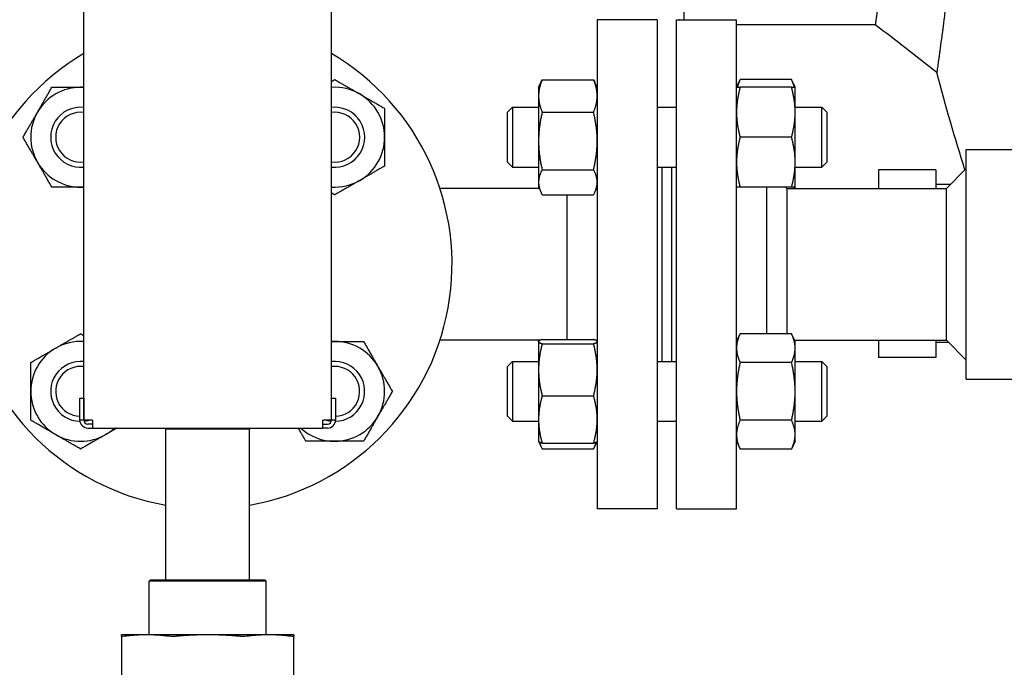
# Model space of a CAD drawing. Header units: inches. Extents: x 18 to 846, y -67 to 561.
# Tile 287 of 656: x 308 to 321, y 217 to 225. Entities that reach past the tile are written whole.
import ezdxf

# ---------------------------------------------------------------- set-up
doc = ezdxf.new("R2010")
doc.units = ezdxf.units.IN
doc.header["$LTSCALE"] = 24
doc.header["$MEASUREMENT"] = 0
doc.layers.add('Visible (ANSI)', color=7, linetype='Continuous', lineweight=30)

msp = doc.modelspace()

# ---------------------------------------------------------------- linework, layer by layer
at = {"layer": 'Visible (ANSI)'}
for p, q in [((309.19013, 219.78036), (309.19013, 245.68036)), ((312.29013, 219.78036), (312.29013, 245.68036)), ((316.70708, 224.79049), (316.70708, 240.67023)), ((315.61763, 224.79036), (315.61763, 218.67036)), ((316.36763, 224.79036), (315.61763, 224.79036)), ((316.36763, 224.79036), (316.36763, 218.67036)), ((316.61263, 218.67036), (316.61263, 224.79036)), ((316.61263, 224.79036), (317.36263, 224.79036)), ((316.64708, 224.79036), (316.64458, 224.79286)), ((317.36263, 218.67036), (317.36263, 224.79036)), ((319.10008, 224.73036), (317.36263, 224.73036)), ((314.92871, 224.04102), (315.57254, 224.04102)), ((317.36263, 223.94635), (317.40771, 224.04304)), ((318.05154, 224.04304), (317.40771, 224.04304)), ((318.09663, 223.94635), (318.05154, 224.04304)), ((314.88363, 223.94635), (314.91566, 224.01505)), ((314.88363, 223.94635), (314.88363, 223.83775)), ((315.61763, 223.94635), (315.58559, 224.01505)), ((318.05154, 223.94635), (317.40771, 223.94635)), ((318.09663, 223.63385), (318.09663, 223.94635)), ((314.88363, 223.83775), (314.88363, 223.27464)), ((314.49263, 223.63385), (314.55513, 223.69635)), ((314.55513, 223.69635), (314.55513, 222.94635)), ((314.55513, 223.69635), (314.88363, 223.69635)), ((316.36763, 223.69635), (316.61263, 223.69635)), ((318.09663, 223.69635), (318.43013, 223.69635)), ((318.43013, 222.94635), (318.43013, 223.69635)), ((318.49263, 223.63385), (318.43013, 223.69635)), ((314.49263, 223.00885), (314.49263, 223.63385)), ((314.92871, 223.63447), (315.57254, 223.63447)), ((318.09663, 223.00885), (318.09663, 223.63385)), ((318.49263, 223.63385), (318.49263, 223.00885)), ((318.05154, 223.32135), (317.40771, 223.32135)), ((314.88363, 223.27464), (314.88363, 222.75825)), ((320.24013, 220.29286), (320.24013, 223.16786)), ((320.24013, 223.16786), (321.39571, 223.16786)), ((314.49263, 223.00885), (314.55513, 222.94635)), ((314.55513, 222.94635), (314.88363, 222.94635)), ((316.36763, 222.94635), (316.61263, 222.94635)), ((316.42763, 222.94635), (316.42763, 220.51437)), ((316.54763, 222.94635), (316.54763, 220.51437)), ((316.55263, 220.51437), (316.55263, 222.94635)), ((318.09663, 222.69635), (318.09663, 223.00885)), ((318.09663, 222.94635), (318.43013, 222.94635)), ((318.49263, 223.00885), (318.43013, 222.94635)), ((319.99013, 222.68036), (320.24013, 222.93036)), ((314.92871, 222.9148), (315.57254, 222.9148)), ((319.13969, 222.9147), (319.13969, 222.68036)), ((319.85769, 222.9147), (319.13969, 222.9147)), ((319.85769, 222.9147), (319.85769, 222.68036)), ((314.89108, 222.68036), (313.64892, 222.68036)), ((314.88363, 222.75825), (314.88363, 222.69635)), ((314.88363, 222.69635), (314.91566, 222.62766)), ((315.61763, 222.69635), (315.58559, 222.62766)), ((318.05154, 222.69635), (317.40771, 222.69635)), ((317.74263, 220.86106), (317.74263, 222.69635)), ((317.99263, 222.68036), (317.97664, 222.69635)), ((317.99263, 222.68036), (319.99013, 222.68036)), ((317.99263, 222.68036), (317.99263, 220.86106)), ((318.09663, 222.69635), (318.08917, 222.68036)), ((320.03896, 222.7292), (319.85769, 222.7292)), ((319.99013, 220.78036), (319.99013, 222.68036)), ((314.92871, 222.60169), (315.57254, 222.60169)), ((315.23763, 222.60169), (315.23763, 220.7896)), ((317.36263, 220.76437), (317.40771, 220.86106)), ((318.05154, 220.86106), (317.40771, 220.86106)), ((318.09663, 220.76437), (318.05154, 220.86106)), ((314.90393, 220.78036), (313.64892, 220.78036)), ((314.88363, 220.76437), (314.88444, 220.76613)), ((314.88363, 220.76437), (314.88363, 220.76263)), ((314.88363, 220.76263), (314.88363, 220.41054)), ((314.88444, 220.76613), (314.89108, 220.78036)), ((314.92871, 220.7896), (315.57254, 220.7896)), ((314.92871, 220.73565), (315.57254, 220.73565)), ((315.61763, 220.76437), (315.61681, 220.76613)), ((318.08917, 220.78036), (319.99013, 220.78036)), ((318.09663, 220.68064), (318.09663, 220.76437)), ((319.13969, 220.78036), (319.13969, 220.5637)), ((319.85769, 220.78036), (319.85769, 220.5637)), ((320.02129, 220.7492), (319.85769, 220.7492)), ((319.99013, 220.78036), (320.24013, 220.53036)), ((318.09663, 220.13937), (318.09663, 220.68064)), ((314.49263, 220.45187), (314.55513, 220.51437)), ((314.55513, 220.51437), (314.55513, 219.76437)), ((314.55513, 220.51437), (314.88363, 220.51437)), ((316.36763, 220.51437), (316.61263, 220.51437)), ((318.05154, 220.50022), (317.40771, 220.50022)), ((318.09663, 220.51437), (318.43013, 220.51437)), ((318.43013, 219.76437), (318.43013, 220.51437)), ((318.49263, 220.45187), (318.43013, 220.51437)), ((319.85769, 220.5637), (319.13969, 220.5637)), ((314.49263, 219.82687), (314.49263, 220.45187)), ((314.88363, 220.41054), (314.88363, 219.78729)), ((318.49263, 220.45187), (318.49263, 219.82687)), ((320.24013, 220.29286), (322.78194, 220.29286)), ((314.92871, 220.08543), (315.57254, 220.08543)), ((318.09663, 219.59811), (318.09663, 220.13937)), ((309.13913, 220.05536), (309.18913, 220.05536)), ((309.13913, 219.78036), (309.13913, 220.05536)), ((309.18913, 220.05536), (309.18913, 219.78036)), ((312.29113, 219.78036), (312.29113, 220.05536)), ((312.29113, 220.05536), (312.34113, 220.05536)), ((312.34113, 220.05536), (312.34113, 219.78036)), ((309.18913, 219.78036), (309.13913, 219.78036)), ((309.29013, 219.78036), (309.19013, 219.78036)), ((309.30263, 219.73036), (309.23913, 219.73036)), ((309.29013, 219.78036), (309.30263, 219.78036)), ((309.30263, 219.68036), (309.30263, 219.78036)), ((312.17763, 219.78036), (312.17763, 219.68036)), ((312.17763, 219.78036), (312.19013, 219.78036)), ((312.17763, 219.73036), (312.24113, 219.73036)), ((312.29013, 219.78036), (312.19013, 219.78036)), ((312.34113, 219.78036), (312.29113, 219.78036)), ((314.49263, 219.82687), (314.55513, 219.76437)), ((314.55513, 219.76437), (314.88363, 219.76437)), ((314.88363, 219.78729), (314.88363, 219.51437)), ((316.36763, 219.76437), (316.61263, 219.76437)), ((318.05154, 219.77853), (317.40771, 219.77853)), ((318.09663, 219.76437), (318.43013, 219.76437)), ((318.49263, 219.82687), (318.43013, 219.76437)), ((309.23913, 219.68036), (309.30263, 219.68036)), ((309.30263, 219.68036), (312.17763, 219.68036)), ((310.21545, 219.68036), (310.21513, 219.66786)), ((311.26513, 219.66786), (310.21513, 219.66786)), ((310.21513, 217.78036), (310.21513, 219.66786)), ((311.2648, 219.68036), (311.26513, 219.66786)), ((311.26513, 217.78036), (311.26513, 219.66786)), ((312.24113, 219.68036), (312.17763, 219.68036)), ((318.09663, 219.51437), (318.09663, 219.59811)), ((314.88363, 219.51437), (314.88444, 219.51262)), ((314.88444, 219.51262), (314.91566, 219.44568)), ((314.92871, 219.48915), (315.57254, 219.48915)), ((315.61681, 219.51262), (315.58559, 219.44568)), ((315.61763, 219.51437), (315.61681, 219.51262)), ((317.36263, 219.51437), (317.40771, 219.41769)), ((318.09663, 219.51437), (318.05154, 219.41769)), ((314.92871, 219.41971), (315.57254, 219.41971)), ((318.05154, 219.41769), (317.40771, 219.41769)), ((316.36763, 218.67036), (315.61763, 218.67036)), ((316.61263, 218.67036), (317.36263, 218.67036)), ((310.0245, 217.78036), (310.00888, 217.76474)), ((311.47138, 217.76474), (310.00888, 217.76474)), ((310.00888, 217.09136), (310.00888, 217.76474)), ((310.0245, 217.78036), (311.45575, 217.78036)), ((311.45575, 217.78036), (311.47138, 217.76474)), ((311.47138, 217.09136), (311.47138, 217.76474)), ((309.97645, 217.09136), (309.66013, 217.09136)), ((309.66013, 217.07256), (309.66013, 216.24417)), ((310.74013, 217.09136), (309.97645, 217.09136)), ((311.5038, 217.09136), (310.74013, 217.09136)), ((311.82013, 217.09136), (311.5038, 217.09136)), ((311.82013, 216.24417), (311.82013, 217.07256))]:
    msp.add_line(p, q, dxfattribs=at)
for centre, radius, start, end in [((310.74013, 221.73036), 3.06, 120.433365, 260.120965), ((310.74013, 221.73036), 3.06, 279.879035, 59.566635), ((309.14914, 223.32135), 0.625, 90, 150), ((309.14914, 223.32135), 0.625, 86.239591, 90), ((312.33112, 223.32135), 0.625, 60, 93.760409), ((312.33112, 223.32135), 0.625, 0, 60), ((309.14914, 223.32135), 0.37513, 83.726737, 276.273263), ((309.14914, 223.32135), 0.375, 83.724611, 276.275389), ((312.33112, 223.32135), 0.37513, 263.726737, 96.273263), ((312.33112, 223.32135), 0.375, 263.724611, 96.275389), ((309.14914, 223.32135), 0.625, 150, 210), ((309.14914, 223.32135), 0.3125, 82.462861, 277.537139), ((312.33112, 223.32135), 0.3125, 262.462861, 97.537139), ((312.33112, 223.32135), 0.625, 300, 0), ((309.14914, 223.32135), 0.625, 210, 270), ((309.14914, 223.32135), 0.625, 270, 273.760409), ((312.33112, 223.32135), 0.625, 266.239591, 300), ((309.14914, 220.13937), 0.625, 86.239591, 120), ((312.33112, 220.13937), 0.625, 90, 93.760409), ((312.33112, 220.13937), 0.625, 30, 90), ((309.14914, 220.13937), 0.625, 120, 180), ((309.14914, 220.13937), 0.37513, 83.726737, 268.668175), ((309.14914, 220.13937), 0.375, 83.724611, 268.664587), ((312.33112, 220.13937), 0.37513, 271.331825, 96.273263), ((312.33112, 220.13937), 0.375, 271.335413, 96.275389), ((309.14914, 220.13937), 0.3125, 82.462861, 268.164435), ((312.33112, 220.13937), 0.3125, 271.835565, 97.537139), ((312.33112, 220.13937), 0.625, 330, 30), ((309.14914, 220.13937), 0.625, 180, 240), ((309.23913, 219.78036), 0.1, 180, 270), ((309.14914, 220.13937), 0.3125, 277.352234, 277.537139), ((309.23913, 219.78036), 0.05, 180, 270), ((309.14914, 220.13937), 0.375, 276.413354, 286.792105), ((309.14914, 220.13937), 0.37513, 276.416588, 286.856059), ((312.33112, 220.13937), 0.37513, 253.143941, 263.583412), ((312.33112, 220.13937), 0.375, 253.207895, 263.586646), ((312.24113, 219.78036), 0.05, 270, 0), ((312.24113, 219.78036), 0.1, 270, 0), ((312.33112, 220.13937), 0.3125, 262.462861, 262.647766), ((312.33112, 220.13937), 0.625, 270, 330), ((309.14914, 220.13937), 0.625, 240, 300), ((309.14914, 220.13937), 0.625, 300, 312.742143), ((312.33112, 220.13937), 0.625, 227.257857, 270)]:
    msp.add_arc(centre, radius, start, end, dxfattribs=at)
for points, knots in [([(319.89462, 241.15659), (319.89601, 241.14649), (319.89746, 241.13596), (319.89897, 241.12497), (319.89912, 241.12385), (319.89928, 241.12272), (319.89943, 241.12159), (319.90207, 241.10233), (319.90489, 241.08172), (319.90789, 241.05976), (319.90809, 241.05829), (319.90829, 241.05683), (319.90849, 241.05535), (319.91484, 241.00874), (319.92195, 240.95614), (319.92979, 240.89753), (319.9301, 240.89524), (319.93041, 240.89294), (319.93071, 240.89063), (319.93458, 240.86173), (319.93862, 240.83139), (319.94282, 240.7996), (319.94319, 240.79681), (319.94356, 240.794), (319.94393, 240.79118), (319.94412, 240.78978), (319.9443, 240.78838), (319.94449, 240.78697), (319.95086, 240.73871), (319.95761, 240.68722), (319.96471, 240.63249), (319.96715, 240.61362), (319.96964, 240.59435), (319.97218, 240.57467), (319.97269, 240.57065), (319.97321, 240.56662), (319.97373, 240.56257), (319.97848, 240.52564), (319.98338, 240.48732), (319.98842, 240.4476), (319.98901, 240.44294), (319.9896, 240.43827), (319.99019, 240.43358), (320.00078, 240.34994), (320.01197, 240.26022), (320.02369, 240.16447), (320.02441, 240.15857), (320.02513, 240.15264), (320.02586, 240.1467), (320.03005, 240.11236), (320.03431, 240.07727), (320.03862, 240.04142), (320.03993, 240.0306), (320.04123, 240.01971), (320.04255, 240.00875), (320.04333, 240.00219), (320.04412, 239.99561), (320.04491, 239.98901), (320.05411, 239.91209), (320.06357, 239.83184), (320.07323, 239.74835), (320.07621, 239.7226), (320.07922, 239.69651), (320.08225, 239.67006), (320.08317, 239.66199), (320.0841, 239.65387), (320.08503, 239.64573), (320.09093, 239.59409), (320.09691, 239.54114), (320.10296, 239.48692), (320.10394, 239.47811), (320.10493, 239.46926), (320.10592, 239.46038), (320.1194, 239.33911), (320.13323, 239.21153), (320.14728, 239.07789), (320.14833, 239.06781), (320.1494, 239.05769), (320.15046, 239.04753), (320.15716, 238.98345), (320.1639, 238.918), (320.17068, 238.85123), (320.17176, 238.84052), (320.17285, 238.82978), (320.17394, 238.819), (320.18075, 238.75148), (320.18758, 238.68263), (320.19443, 238.61249), (320.19829, 238.57291), (320.20215, 238.53291), (320.20601, 238.49252), (320.20989, 238.45196), (320.21378, 238.41089), (320.21767, 238.36932), (320.2188, 238.35723), (320.21994, 238.34509), (320.22107, 238.33291), (320.22773, 238.26131), (320.2344, 238.18825), (320.24106, 238.11377), (320.24219, 238.10115), (320.24332, 238.0885), (320.24444, 238.0758), (320.2514, 237.99749), (320.25834, 237.91772), (320.26523, 237.83657), (320.27253, 237.75059), (320.27978, 237.66305), (320.28696, 237.57404), (320.28801, 237.561), (320.28906, 237.54793), (320.2901, 237.53483), (320.29651, 237.4547), (320.30286, 237.37341), (320.30911, 237.29102), (320.31011, 237.27789), (320.31111, 237.26473), (320.3121, 237.25154), (320.32166, 237.12465), (320.331, 236.99522), (320.34008, 236.86352), (320.34377, 236.80997), (320.34743, 236.75589), (320.35104, 236.70129), (320.35193, 236.68792), (320.35281, 236.67452), (320.35369, 236.66109), (320.35944, 236.57337), (320.36509, 236.48435), (320.37061, 236.39409), (320.37141, 236.38097), (320.37221, 236.36784), (320.373, 236.35468), (320.38487, 236.15845), (320.39615, 235.95615), (320.40657, 235.74949), (320.40716, 235.73782), (320.40774, 235.72614), (320.40833, 235.71445), (320.41329, 235.61491), (320.41805, 235.51453), (320.42258, 235.41345), (320.42306, 235.40276), (320.42353, 235.39206), (320.42401, 235.38135), (320.43099, 235.22387), (320.43742, 235.06471), (320.44324, 234.90437), (320.4433, 234.90285), (320.44335, 234.90133), (320.44341, 234.89982), (320.44375, 234.89038), (320.44409, 234.88092), (320.44443, 234.87146), (320.44575, 234.83454), (320.44705, 234.79749), (320.44831, 234.76032), (320.44869, 234.74897), (320.44908, 234.7376), (320.44946, 234.72623), (320.44976, 234.71719), (320.45006, 234.70814), (320.45036, 234.69909), (320.45389, 234.59185), (320.45716, 234.48366), (320.46016, 234.37466), (320.46037, 234.36685), (320.46059, 234.35904), (320.4608, 234.35123), (320.46219, 234.29999), (320.46352, 234.24857), (320.46478, 234.19699), (320.46495, 234.18997), (320.46512, 234.18294), (320.46529, 234.17591), (320.468, 234.06422), (320.4704, 233.95177), (320.4725, 233.83869), (320.4726, 233.83346), (320.47269, 233.82823), (320.47279, 233.82299), (320.47379, 233.76826), (320.47472, 233.71339), (320.47557, 233.65839), (320.47564, 233.65411), (320.4757, 233.64984), (320.47577, 233.64557), (320.47754, 233.52966), (320.47899, 233.41319), (320.4801, 233.29631), (320.48012, 233.29397), (320.48014, 233.29163), (320.48016, 233.28929), (320.48071, 233.23125), (320.48117, 233.17306), (320.48154, 233.11494), (320.48155, 233.1135), (320.48156, 233.11206), (320.48157, 233.11063), (320.48233, 232.99119), (320.48273, 232.87193), (320.48277, 232.75304), (320.48277, 232.74889), (320.48278, 232.74474), (320.48278, 232.74059), (320.48279, 232.68497), (320.48272, 232.62935), (320.48257, 232.57376), (320.48257, 232.57322), (320.48257, 232.57267), (320.48257, 232.57213), (320.48225, 232.45333), (320.48158, 232.33461), (320.48056, 232.21612), (320.48055, 232.21413), (320.48053, 232.21213), (320.48051, 232.21013), (320.48001, 232.15259), (320.47943, 232.09511), (320.47876, 232.03768), (320.47873, 232.03489), (320.4787, 232.03209), (320.47866, 232.02929), (320.47667, 231.85914), (320.47395, 231.68957), (320.47054, 231.52097), (320.47043, 231.51566), (320.47032, 231.51036), (320.47022, 231.50505), (320.46802, 231.39786), (320.46554, 231.29105), (320.46279, 231.18474), (320.46261, 231.17774), (320.46243, 231.17073), (320.46224, 231.16373), (320.45816, 231.008), (320.45349, 230.85311), (320.44831, 230.70058), (320.44688, 230.65822), (320.4454, 230.61603), (320.44388, 230.57401), (320.44326, 230.55674), (320.44263, 230.53948), (320.442, 230.52224), (320.44164, 230.51269), (320.44129, 230.50315), (320.44093, 230.49361), (320.43721, 230.39411), (320.43327, 230.29525), (320.42911, 230.19716), (320.42869, 230.1871), (320.42826, 230.17705), (320.42783, 230.167), (320.41903, 229.96164), (320.40932, 229.75969), (320.39887, 229.56219), (320.39825, 229.55045), (320.39762, 229.53874), (320.397, 229.52704), (320.39206, 229.43477), (320.38697, 229.34349), (320.38173, 229.25329), (320.381, 229.24072), (320.38027, 229.22817), (320.37953, 229.21564), (320.36826, 229.02347), (320.35636, 228.83632), (320.34404, 228.65501), (320.34313, 228.64163), (320.34221, 228.62827), (320.3413, 228.61495), (320.34118, 228.61326), (320.34107, 228.61157), (320.34095, 228.60987), (320.33532, 228.5279), (320.32958, 228.44672), (320.32374, 228.36642), (320.32276, 228.35298), (320.32178, 228.33956), (320.3208, 228.32616), (320.30831, 228.15608), (320.29544, 227.99036), (320.28236, 227.83002), (320.28126, 227.81653), (320.28016, 227.80308), (320.27906, 227.78966), (320.27444, 227.73355), (320.26981, 227.67808), (320.26515, 227.62328), (320.26397, 227.6094), (320.26279, 227.59557), (320.26161, 227.58177), (320.26049, 227.56862), (320.25936, 227.55551), (320.25823, 227.54244), (320.24527, 227.39215), (320.2322, 227.24706), (320.21917, 227.10748), (320.21804, 227.09533), (320.21691, 227.08323), (320.21577, 227.07116), (320.2128, 227.03957), (320.20984, 227.00827), (320.20688, 226.97725), (320.20382, 226.9452), (320.20076, 226.91339), (320.1977, 226.88184), (320.19661, 226.87061), (320.19552, 226.85941), (320.19443, 226.84824), (320.19441, 226.84805), (320.19439, 226.84787), (320.19437, 226.84768), (320.18111, 226.71173), (320.16786, 226.58055), (320.15476, 226.4545), (320.1537, 226.44426), (320.15264, 226.43406), (320.15157, 226.42389), (320.14552, 226.36585), (320.13949, 226.30892), (320.13351, 226.25312), (320.13247, 226.24344), (320.13144, 226.23379), (320.1304, 226.22418), (320.11731, 226.10247), (320.10444, 225.98625), (320.09194, 225.87575), (320.09099, 225.86734), (320.09004, 225.85897), (320.08909, 225.85063), (320.08396, 225.80544), (320.07889, 225.76123), (320.07389, 225.71801), (320.07319, 225.712), (320.0725, 225.706), (320.0718, 225.70002), (320.07092, 225.69242), (320.07004, 225.68484), (320.06916, 225.67729), (320.0587, 225.58739), (320.0485, 225.50137), (320.03862, 225.41931), (320.0371, 225.40668), (320.03559, 225.39414), (320.03408, 225.38169), (320.03333, 225.37551), (320.03259, 225.36936), (320.03184, 225.36323), (320.02667, 225.32054), (320.02158, 225.27898), (320.0166, 225.23855), (320.01591, 225.23298), (320.01523, 225.22742), (320.01454, 225.22189), (320.00382, 225.1351), (319.99358, 225.05361), (319.98388, 224.97746), (319.98332, 224.97303), (319.98276, 224.96863), (319.9822, 224.96424), (319.9776, 224.92816), (319.97312, 224.8933), (319.96877, 224.85967), (319.96828, 224.85583), (319.96778, 224.852), (319.96729, 224.84819), (319.96657, 224.84261), (319.96585, 224.83706), (319.96513, 224.83155), (319.95788, 224.77556), (319.95098, 224.72292), (319.94448, 224.67367), (319.94342, 224.66568), (319.94238, 224.65778), (319.94134, 224.64997), (319.94098, 224.64722), (319.94061, 224.64447), (319.94025, 224.64174), (319.93639, 224.61264), (319.93268, 224.58479), (319.92912, 224.5582), (319.92882, 224.55591), (319.92851, 224.55363), (319.92821, 224.55136), (319.92075, 224.49568), (319.91397, 224.4456), (319.9079, 224.40109), (319.9077, 224.39962), (319.9075, 224.39816), (319.9073, 224.3967), (319.90436, 224.37509), (319.90158, 224.35481), (319.89898, 224.33586), (319.89883, 224.33474), (319.89867, 224.33362), (319.89852, 224.33251), (319.89724, 224.32322), (319.89601, 224.31424), (319.89482, 224.3056), (319.89099, 224.27782), (319.88761, 224.25335), (319.88467, 224.23221), (319.88459, 224.23164), (319.88451, 224.23107), (319.88443, 224.23051), (319.88254, 224.2169), (319.88084, 224.20469), (319.87933, 224.19387), (319.87928, 224.19351), (319.87923, 224.19315), (319.87918, 224.1928), (319.87611, 224.17078), (319.87385, 224.15464), (319.87241, 224.14436), (319.8724, 224.14428), (319.87239, 224.1442), (319.87238, 224.14412), (319.87166, 224.13902), (319.87115, 224.13538), (319.87085, 224.13322), (319.87085, 224.1332), (319.87084, 224.13319), (319.87084, 224.13318), (319.87063, 224.13166), (319.87052, 224.13087), (319.87051, 224.13083), (319.87051, 224.13083), (319.87051, 224.13083), (319.87051, 224.13083)], [0, 0, 0, 0, 0.00311435, 0.00311435, 0.00311435, 0.00343311, 0.00343311, 0.00343311, 0.008849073, 0.008849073, 0.008849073, 0.009209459, 0.009209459, 0.009209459, 0.020610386, 0.020610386, 0.020610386, 0.021055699, 0.021055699, 0.021055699, 0.026633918, 0.026633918, 0.026633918, 0.027125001, 0.027125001, 0.027125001, 0.027368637, 0.027368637, 0.027368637, 0.035739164, 0.035739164, 0.035739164, 0.038625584, 0.038625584, 0.038625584, 0.039215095, 0.039215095, 0.039215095, 0.044587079, 0.044587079, 0.044587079, 0.045216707, 0.045216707, 0.045216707, 0.056436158, 0.056436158, 0.056436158, 0.057127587, 0.057127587, 0.057127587, 0.061119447, 0.061119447, 0.061119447, 0.062324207, 0.062324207, 0.062324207, 0.063044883, 0.063044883, 0.063044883, 0.071439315, 0.071439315, 0.071439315, 0.074028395, 0.074028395, 0.074028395, 0.074819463, 0.074819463, 0.074819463, 0.079835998, 0.079835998, 0.079835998, 0.080651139, 0.080651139, 0.080651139, 0.091784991, 0.091784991, 0.091784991, 0.092625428, 0.092625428, 0.092625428, 0.097928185, 0.097928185, 0.097928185, 0.098778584, 0.098778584, 0.098778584, 0.104106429, 0.104106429, 0.104106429, 0.107112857, 0.107112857, 0.107112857, 0.110131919, 0.110131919, 0.110131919, 0.111010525, 0.111010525, 0.111010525, 0.116174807, 0.116174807, 0.116174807, 0.117049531, 0.117049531, 0.117049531, 0.122445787, 0.122445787, 0.122445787, 0.128162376, 0.128162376, 0.128162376, 0.128999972, 0.128999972, 0.128999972, 0.134121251, 0.134121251, 0.134121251, 0.134937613, 0.134937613, 0.134937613, 0.142791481, 0.142791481, 0.142791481, 0.145985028, 0.145985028, 0.145985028, 0.146767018, 0.146767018, 0.146767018, 0.151873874, 0.151873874, 0.151873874, 0.152615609, 0.152615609, 0.152615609, 0.163672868, 0.163672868, 0.163672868, 0.164297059, 0.164297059, 0.164297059, 0.16961244, 0.16961244, 0.16961244, 0.170174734, 0.170174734, 0.170174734, 0.17844326, 0.17844326, 0.17844326, 0.178521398, 0.178521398, 0.178521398, 0.179008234, 0.179008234, 0.179008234, 0.180908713, 0.180908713, 0.180908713, 0.181489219, 0.181489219, 0.181489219, 0.181950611, 0.181950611, 0.181950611, 0.187415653, 0.187415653, 0.187415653, 0.187807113, 0.187807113, 0.187807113, 0.190373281, 0.190373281, 0.190373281, 0.190722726, 0.190722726, 0.190722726, 0.196274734, 0.196274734, 0.196274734, 0.19653159, 0.19653159, 0.19653159, 0.199217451, 0.199217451, 0.199217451, 0.199426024, 0.199426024, 0.199426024, 0.205083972, 0.205083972, 0.205083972, 0.205197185, 0.205197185, 0.205197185, 0.208006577, 0.208006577, 0.208006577, 0.208076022, 0.208076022, 0.208076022, 0.213849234, 0.213849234, 0.213849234, 0.214050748, 0.214050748, 0.214050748, 0.216752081, 0.216752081, 0.216752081, 0.216778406, 0.216778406, 0.216778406, 0.222551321, 0.222551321, 0.222551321, 0.222648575, 0.222648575, 0.222648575, 0.225452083, 0.225452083, 0.225452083, 0.225588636, 0.225588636, 0.225588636, 0.233897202, 0.233897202, 0.233897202, 0.234158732, 0.234158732, 0.234158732, 0.239443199, 0.239443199, 0.239443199, 0.239791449, 0.239791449, 0.239791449, 0.247537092, 0.247537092, 0.247537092, 0.24968794, 0.24968794, 0.24968794, 0.250572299, 0.250572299, 0.250572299, 0.251062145, 0.251062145, 0.251062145, 0.256172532, 0.256172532, 0.256172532, 0.256696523, 0.256696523, 0.256696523, 0.267412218, 0.267412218, 0.267412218, 0.268048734, 0.268048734, 0.268048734, 0.273068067, 0.273068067, 0.273068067, 0.273767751, 0.273767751, 0.273767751, 0.284497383, 0.284497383, 0.284497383, 0.28528946, 0.28528946, 0.28528946, 0.285390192, 0.285390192, 0.285390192, 0.290267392, 0.290267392, 0.290267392, 0.291083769, 0.291083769, 0.291083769, 0.301451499, 0.301451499, 0.301451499, 0.302323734, 0.302323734, 0.302323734, 0.30597218, 0.30597218, 0.30597218, 0.306896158, 0.306896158, 0.306896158, 0.307777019, 0.307777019, 0.307777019, 0.317905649, 0.317905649, 0.317905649, 0.318787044, 0.318787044, 0.318787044, 0.321095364, 0.321095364, 0.321095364, 0.323480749, 0.323480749, 0.323480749, 0.324329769, 0.324329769, 0.324329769, 0.324343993, 0.324343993, 0.324343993, 0.334680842, 0.334680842, 0.334680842, 0.335520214, 0.335520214, 0.335520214, 0.340310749, 0.340310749, 0.340310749, 0.341142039, 0.341142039, 0.341142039, 0.351665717, 0.351665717, 0.351665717, 0.352466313, 0.352466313, 0.352466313, 0.356803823, 0.356803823, 0.356803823, 0.357407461, 0.357407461, 0.357407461, 0.358174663, 0.358174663, 0.358174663, 0.367313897, 0.367313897, 0.367313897, 0.368721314, 0.368721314, 0.368721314, 0.369419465, 0.369419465, 0.369419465, 0.374282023, 0.374282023, 0.374282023, 0.374952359, 0.374952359, 0.374952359, 0.385472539, 0.385472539, 0.385472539, 0.386084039, 0.386084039, 0.386084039, 0.391108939, 0.391108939, 0.391108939, 0.391682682, 0.391682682, 0.391682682, 0.392523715, 0.392523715, 0.392523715, 0.40106218, 0.40106218, 0.40106218, 0.402446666, 0.402446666, 0.402446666, 0.402934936, 0.402934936, 0.402934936, 0.408136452, 0.408136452, 0.408136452, 0.408584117, 0.408584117, 0.408584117, 0.419565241, 0.419565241, 0.419565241, 0.419927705, 0.419927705, 0.419927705, 0.425304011, 0.425304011, 0.425304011, 0.425622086, 0.425622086, 0.425622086, 0.428281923, 0.428281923, 0.428281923, 0.436826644, 0.436826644, 0.436826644, 0.437055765, 0.437055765, 0.437055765, 0.442601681, 0.442601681, 0.442601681, 0.442785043, 0.442785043, 0.442785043, 0.45416634, 0.45416634, 0.45416634, 0.454252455, 0.454252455, 0.454252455, 0.459954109, 0.459954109, 0.459954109, 0.459990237, 0.459990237, 0.459990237, 0.464029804, 0.464029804, 0.464029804, 0.464153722, 0.464153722, 0.464153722, 0.464153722]), ([(319.12255, 240.56228), (319.12384, 240.5525), (319.12519, 240.5423), (319.12659, 240.53166), (319.12674, 240.53057), (319.12688, 240.52948), (319.12702, 240.52838), (319.12948, 240.50973), (319.1321, 240.48979), (319.13488, 240.46854), (319.13507, 240.46712), (319.13526, 240.46571), (319.13544, 240.46428), (319.14134, 240.41918), (319.14795, 240.36832), (319.15522, 240.31167), (319.1555, 240.30946), (319.15579, 240.30724), (319.15607, 240.30501), (319.15966, 240.27707), (319.1634, 240.24775), (319.1673, 240.21704), (319.16764, 240.21433), (319.16798, 240.21162), (319.16833, 240.20889), (319.1685, 240.20754), (319.16867, 240.20619), (319.16884, 240.20483), (319.17475, 240.1582), (319.181, 240.10845), (319.18758, 240.05557), (319.18984, 240.03734), (319.19215, 240.01872), (319.19449, 239.99974), (319.19497, 239.99586), (319.19545, 239.99197), (319.19593, 239.98806), (319.20032, 239.95243), (319.20484, 239.91551), (319.20948, 239.87727), (319.21003, 239.87279), (319.21057, 239.86829), (319.21112, 239.86378), (319.22088, 239.78329), (319.23117, 239.69712), (319.24192, 239.60528), (319.24258, 239.59962), (319.24325, 239.59394), (319.24391, 239.58824), (319.24776, 239.55531), (319.25166, 239.52167), (319.25562, 239.48731), (319.25681, 239.47694), (319.25801, 239.4665), (319.25921, 239.456), (319.25993, 239.44972), (319.26065, 239.44341), (319.26138, 239.43708), (319.2698, 239.36337), (319.27846, 239.28649), (319.28731, 239.2065), (319.29003, 239.18183), (319.29278, 239.15685), (319.29555, 239.13156), (319.29639, 239.12383), (319.29724, 239.11607), (319.29809, 239.10829), (319.30347, 239.05892), (319.30891, 239.00838), (319.31441, 238.9567), (319.31531, 238.9483), (319.3162, 238.93987), (319.3171, 238.93141), (319.32935, 238.81587), (319.34188, 238.69467), (319.35455, 238.56798), (319.35551, 238.55842), (319.35647, 238.54882), (319.35743, 238.5392), (319.36348, 238.47846), (319.36956, 238.41648), (319.37565, 238.35328), (319.37663, 238.34315), (319.37761, 238.33298), (319.37859, 238.32278), (319.38472, 238.25889), (319.39087, 238.19377), (319.39702, 238.12744), (319.40049, 238.09001), (319.40396, 238.0522), (319.40743, 238.01401), (319.41091, 237.97566), (319.41439, 237.93689), (319.41788, 237.89769), (319.41889, 237.88629), (319.4199, 237.87485), (319.42092, 237.86337), (319.42687, 237.79591), (319.43282, 237.7272), (319.43875, 237.65733), (319.43976, 237.64549), (319.44076, 237.63362), (319.44176, 237.62172), (319.44794, 237.54831), (319.45409, 237.47366), (319.4602, 237.39782), (319.46666, 237.31748), (319.47306, 237.23581), (319.47939, 237.15286), (319.48032, 237.14071), (319.48125, 237.12852), (319.48217, 237.11632), (319.48782, 237.04167), (319.4934, 236.96601), (319.49891, 236.88938), (319.49978, 236.87717), (319.50066, 236.86493), (319.50153, 236.85266), (319.50993, 236.73468), (319.51814, 236.61442), (319.52609, 236.49208), (319.52933, 236.44233), (319.53253, 236.39219), (319.53568, 236.34166), (319.53646, 236.32928), (319.53723, 236.31688), (319.53799, 236.30446), (319.54301, 236.22335), (319.54792, 236.14123), (319.5527, 236.05815), (319.5534, 236.04608), (319.55409, 236.03399), (319.55478, 236.02189), (319.56507, 235.84139), (319.57479, 235.65601), (319.58374, 235.46722), (319.58425, 235.45657), (319.58475, 235.4459), (319.58525, 235.43522), (319.58951, 235.34431), (319.5936, 235.25271), (319.59748, 235.16049), (319.59789, 235.15073), (319.5983, 235.14097), (319.59871, 235.1312), (319.60469, 234.98753), (319.6102, 234.84236), (319.6152, 234.69591), (319.61524, 234.69453), (319.61529, 234.69314), (319.61534, 234.69176), (319.61563, 234.68314), (319.61592, 234.67451), (319.61621, 234.66587), (319.61735, 234.63217), (319.61845, 234.59839), (319.61953, 234.56454), (319.61986, 234.5542), (319.62018, 234.54385), (319.62051, 234.5335), (319.62077, 234.52527), (319.62102, 234.51703), (319.62128, 234.5088), (319.62429, 234.41123), (319.62707, 234.31307), (319.62961, 234.21437), (319.6298, 234.2073), (319.62998, 234.20023), (319.63016, 234.19316), (319.63134, 234.14678), (319.63246, 234.10028), (319.63353, 234.05366), (319.63368, 234.04732), (319.63382, 234.04097), (319.63397, 234.03462), (319.63625, 233.9337), (319.63829, 233.83226), (319.64006, 233.73034), (319.64014, 233.72562), (319.64022, 233.7209), (319.6403, 233.71619), (319.64114, 233.66686), (319.64193, 233.61742), (319.64265, 233.56787), (319.6427, 233.56403), (319.64276, 233.56018), (319.64282, 233.55633), (319.64431, 233.45193), (319.64553, 233.34705), (319.64647, 233.24176), (319.64649, 233.23966), (319.64651, 233.23755), (319.64653, 233.23544), (319.64699, 233.18315), (319.64737, 233.13076), (319.64769, 233.07828), (319.6477, 233.07698), (319.64771, 233.07568), (319.64771, 233.07438), (319.64836, 232.96652), (319.6487, 232.85854), (319.64874, 232.75086), (319.64874, 232.7471), (319.64874, 232.74334), (319.64874, 232.73958), (319.64875, 232.6892), (319.64869, 232.63886), (319.64857, 232.58856), (319.64857, 232.58807), (319.64857, 232.58758), (319.64856, 232.58709), (319.6483, 232.47959), (319.64773, 232.3723), (319.64686, 232.26526), (319.64685, 232.26346), (319.64683, 232.26166), (319.64682, 232.25985), (319.64639, 232.20788), (319.6459, 232.15597), (319.64534, 232.10413), (319.64531, 232.1016), (319.64528, 232.09908), (319.64525, 232.09655), (319.64356, 231.94294), (319.64126, 231.78995), (319.63837, 231.63781), (319.63828, 231.63302), (319.63819, 231.62823), (319.6381, 231.62344), (319.63624, 231.52671), (319.63414, 231.43031), (319.63181, 231.33431), (319.63166, 231.32799), (319.63151, 231.32166), (319.63135, 231.31534), (319.6279, 231.17471), (319.62395, 231.03494), (319.61953, 230.89619), (319.6183, 230.85766), (319.61704, 230.81921), (319.61574, 230.78085), (319.61521, 230.76507), (319.61467, 230.74931), (319.61412, 230.73356), (319.61382, 230.72484), (319.61352, 230.71612), (319.61321, 230.7074), (319.61002, 230.61646), (319.60662, 230.52588), (319.60305, 230.43617), (319.60269, 230.42697), (319.60232, 230.41778), (319.60195, 230.4086), (319.59438, 230.22083), (319.58605, 230.03649), (319.57705, 229.85591), (319.57652, 229.84519), (319.57598, 229.83448), (319.57544, 229.82378), (319.57119, 229.7394), (319.5668, 229.65586), (319.56228, 229.57318), (319.56165, 229.56166), (319.56102, 229.55015), (319.56038, 229.53866), (319.55064, 229.36243), (319.54032, 229.19018), (319.52955, 229.02221), (319.52876, 229.00981), (319.52796, 228.99743), (319.52716, 228.98508), (319.52706, 228.98351), (319.52696, 228.98194), (319.52685, 228.98037), (319.52192, 228.90434), (319.5169, 228.8291), (319.51179, 228.75468), (319.51093, 228.74223), (319.51007, 228.72979), (319.50921, 228.71739), (319.49829, 228.55979), (319.48698, 228.40596), (319.47543, 228.25627), (319.47446, 228.24368), (319.47349, 228.23111), (319.47251, 228.21858), (319.46843, 228.16615), (319.46432, 228.11423), (319.4602, 228.0629), (319.45915, 228.04991), (319.4581, 228.03695), (319.45705, 228.02402), (319.45606, 228.01171), (319.45506, 227.99942), (319.45405, 227.98717), (319.44254, 227.8463), (319.4309, 227.70996), (319.41923, 227.57827), (319.41821, 227.56681), (319.4172, 227.55538), (319.41618, 227.544), (319.41352, 227.51417), (319.41086, 227.48458), (319.4082, 227.45524), (319.40545, 227.42492), (319.4027, 227.39483), (319.39995, 227.36498), (319.39897, 227.35436), (319.39799, 227.34377), (319.39701, 227.3332), (319.39699, 227.33303), (319.39698, 227.33285), (319.39696, 227.33267), (319.38504, 227.20408), (319.37311, 227.07998), (319.3613, 226.96057), (319.36034, 226.95087), (319.35938, 226.9412), (319.35843, 226.93157), (319.35296, 226.87658), (319.34752, 226.8226), (319.34211, 226.76964), (319.34117, 226.76045), (319.34024, 226.75129), (319.3393, 226.74216), (319.32745, 226.62661), (319.31578, 226.51601), (319.30438, 226.4105), (319.30352, 226.40247), (319.30265, 226.39448), (319.30179, 226.38651), (319.29711, 226.34334), (319.29248, 226.30104), (319.2879, 226.25961), (319.28726, 226.25385), (319.28663, 226.2481), (319.28599, 226.24236), (319.28519, 226.23508), (319.28438, 226.22782), (319.28358, 226.22058), (319.274, 226.13441), (319.26466, 226.05196), (319.2556, 225.97329), (319.25421, 225.96117), (319.25282, 225.94915), (319.25144, 225.93721), (319.25075, 225.93129), (319.25007, 225.92539), (319.24938, 225.91952), (319.24464, 225.87858), (319.23997, 225.83872), (319.23539, 225.79992), (319.23476, 225.79457), (319.23413, 225.78924), (319.23351, 225.78393), (319.22366, 225.70063), (319.21423, 225.62233), (319.20529, 225.54902), (319.20477, 225.54476), (319.20425, 225.54052), (319.20374, 225.53629), (319.19949, 225.50155), (319.19536, 225.46795), (319.19134, 225.4355), (319.19088, 225.43179), (319.19042, 225.4281), (319.18997, 225.42442), (319.1893, 225.41904), (319.18863, 225.41368), (319.18797, 225.40835), (319.18125, 225.35429), (319.17487, 225.30347), (319.16884, 225.2559), (319.16787, 225.24819), (319.1669, 225.24056), (319.16594, 225.23302), (319.1656, 225.23035), (319.16527, 225.22771), (319.16493, 225.22507), (319.16136, 225.19695), (319.15791, 225.17005), (319.15461, 225.14434), (319.15433, 225.14213), (319.15405, 225.13993), (319.15376, 225.13773), (319.14684, 225.08391), (319.14055, 225.03545), (319.13491, 224.99236), (319.13472, 224.99094), (319.13453, 224.98952), (319.13435, 224.98811), (319.13161, 224.96718), (319.12903, 224.94754), (319.12661, 224.92919), (319.12646, 224.9281), (319.12632, 224.92702), (319.12618, 224.92594), (319.12499, 224.91693), (319.12384, 224.90824), (319.12273, 224.89986), (319.11917, 224.87294), (319.11602, 224.84924), (319.11328, 224.82874), (319.11321, 224.82819), (319.11314, 224.82764), (319.11306, 224.8271), (319.1113, 224.8139), (319.10972, 224.80206), (319.10831, 224.79156), (319.10826, 224.79121), (319.10822, 224.79087), (319.10817, 224.79052), (319.10531, 224.76916), (319.1032, 224.75349), (319.10185, 224.7435), (319.10184, 224.74343), (319.10183, 224.74335), (319.10182, 224.74328), (319.10115, 224.73832), (319.10068, 224.73479), (319.10039, 224.73269), (319.10039, 224.73267), (319.10039, 224.73266), (319.10039, 224.73265), (319.10019, 224.73117), (319.10009, 224.73041), (319.10008, 224.73037), (319.10008, 224.73037), (319.10008, 224.73036), (319.10008, 224.73036)], [0, 0, 0, 0, 0.00311435, 0.00311435, 0.00311435, 0.00343311, 0.00343311, 0.00343311, 0.008849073, 0.008849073, 0.008849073, 0.009209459, 0.009209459, 0.009209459, 0.020610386, 0.020610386, 0.020610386, 0.021055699, 0.021055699, 0.021055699, 0.026633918, 0.026633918, 0.026633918, 0.027125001, 0.027125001, 0.027125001, 0.027368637, 0.027368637, 0.027368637, 0.035739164, 0.035739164, 0.035739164, 0.038625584, 0.038625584, 0.038625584, 0.039215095, 0.039215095, 0.039215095, 0.044587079, 0.044587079, 0.044587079, 0.045216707, 0.045216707, 0.045216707, 0.056436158, 0.056436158, 0.056436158, 0.057127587, 0.057127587, 0.057127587, 0.061119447, 0.061119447, 0.061119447, 0.062324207, 0.062324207, 0.062324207, 0.063044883, 0.063044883, 0.063044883, 0.071439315, 0.071439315, 0.071439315, 0.074028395, 0.074028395, 0.074028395, 0.074819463, 0.074819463, 0.074819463, 0.079835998, 0.079835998, 0.079835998, 0.080651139, 0.080651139, 0.080651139, 0.091784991, 0.091784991, 0.091784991, 0.092625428, 0.092625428, 0.092625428, 0.097928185, 0.097928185, 0.097928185, 0.098778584, 0.098778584, 0.098778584, 0.104106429, 0.104106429, 0.104106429, 0.107112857, 0.107112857, 0.107112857, 0.110131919, 0.110131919, 0.110131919, 0.111010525, 0.111010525, 0.111010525, 0.116174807, 0.116174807, 0.116174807, 0.117049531, 0.117049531, 0.117049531, 0.122445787, 0.122445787, 0.122445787, 0.128162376, 0.128162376, 0.128162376, 0.128999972, 0.128999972, 0.128999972, 0.134121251, 0.134121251, 0.134121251, 0.134937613, 0.134937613, 0.134937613, 0.142791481, 0.142791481, 0.142791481, 0.145985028, 0.145985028, 0.145985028, 0.146767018, 0.146767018, 0.146767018, 0.151873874, 0.151873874, 0.151873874, 0.152615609, 0.152615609, 0.152615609, 0.163672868, 0.163672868, 0.163672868, 0.164297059, 0.164297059, 0.164297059, 0.16961244, 0.16961244, 0.16961244, 0.170174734, 0.170174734, 0.170174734, 0.17844326, 0.17844326, 0.17844326, 0.178521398, 0.178521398, 0.178521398, 0.179008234, 0.179008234, 0.179008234, 0.180908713, 0.180908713, 0.180908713, 0.181489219, 0.181489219, 0.181489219, 0.181950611, 0.181950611, 0.181950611, 0.187415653, 0.187415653, 0.187415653, 0.187807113, 0.187807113, 0.187807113, 0.190373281, 0.190373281, 0.190373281, 0.190722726, 0.190722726, 0.190722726, 0.196274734, 0.196274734, 0.196274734, 0.19653159, 0.19653159, 0.19653159, 0.199217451, 0.199217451, 0.199217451, 0.199426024, 0.199426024, 0.199426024, 0.205083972, 0.205083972, 0.205083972, 0.205197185, 0.205197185, 0.205197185, 0.208006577, 0.208006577, 0.208006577, 0.208076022, 0.208076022, 0.208076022, 0.213849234, 0.213849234, 0.213849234, 0.214050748, 0.214050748, 0.214050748, 0.216752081, 0.216752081, 0.216752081, 0.216778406, 0.216778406, 0.216778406, 0.222551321, 0.222551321, 0.222551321, 0.222648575, 0.222648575, 0.222648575, 0.225452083, 0.225452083, 0.225452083, 0.225588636, 0.225588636, 0.225588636, 0.233897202, 0.233897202, 0.233897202, 0.234158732, 0.234158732, 0.234158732, 0.239443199, 0.239443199, 0.239443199, 0.239791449, 0.239791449, 0.239791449, 0.247537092, 0.247537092, 0.247537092, 0.24968794, 0.24968794, 0.24968794, 0.250572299, 0.250572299, 0.250572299, 0.251062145, 0.251062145, 0.251062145, 0.256172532, 0.256172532, 0.256172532, 0.256696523, 0.256696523, 0.256696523, 0.267412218, 0.267412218, 0.267412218, 0.268048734, 0.268048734, 0.268048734, 0.273068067, 0.273068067, 0.273068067, 0.273767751, 0.273767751, 0.273767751, 0.284497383, 0.284497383, 0.284497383, 0.28528946, 0.28528946, 0.28528946, 0.285390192, 0.285390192, 0.285390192, 0.290267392, 0.290267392, 0.290267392, 0.291083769, 0.291083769, 0.291083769, 0.301451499, 0.301451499, 0.301451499, 0.302323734, 0.302323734, 0.302323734, 0.30597218, 0.30597218, 0.30597218, 0.306896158, 0.306896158, 0.306896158, 0.307777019, 0.307777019, 0.307777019, 0.317905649, 0.317905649, 0.317905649, 0.318787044, 0.318787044, 0.318787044, 0.321095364, 0.321095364, 0.321095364, 0.323480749, 0.323480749, 0.323480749, 0.324329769, 0.324329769, 0.324329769, 0.324343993, 0.324343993, 0.324343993, 0.334680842, 0.334680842, 0.334680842, 0.335520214, 0.335520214, 0.335520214, 0.340310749, 0.340310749, 0.340310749, 0.341142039, 0.341142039, 0.341142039, 0.351665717, 0.351665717, 0.351665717, 0.352466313, 0.352466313, 0.352466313, 0.356803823, 0.356803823, 0.356803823, 0.357407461, 0.357407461, 0.357407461, 0.358174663, 0.358174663, 0.358174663, 0.367313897, 0.367313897, 0.367313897, 0.368721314, 0.368721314, 0.368721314, 0.369419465, 0.369419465, 0.369419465, 0.374282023, 0.374282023, 0.374282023, 0.374952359, 0.374952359, 0.374952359, 0.385472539, 0.385472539, 0.385472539, 0.386084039, 0.386084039, 0.386084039, 0.391108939, 0.391108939, 0.391108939, 0.391682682, 0.391682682, 0.391682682, 0.392523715, 0.392523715, 0.392523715, 0.40106218, 0.40106218, 0.40106218, 0.402446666, 0.402446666, 0.402446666, 0.402934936, 0.402934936, 0.402934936, 0.408136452, 0.408136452, 0.408136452, 0.408584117, 0.408584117, 0.408584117, 0.419565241, 0.419565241, 0.419565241, 0.419927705, 0.419927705, 0.419927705, 0.425304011, 0.425304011, 0.425304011, 0.425622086, 0.425622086, 0.425622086, 0.428281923, 0.428281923, 0.428281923, 0.436826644, 0.436826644, 0.436826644, 0.437055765, 0.437055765, 0.437055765, 0.442601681, 0.442601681, 0.442601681, 0.442785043, 0.442785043, 0.442785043, 0.45416634, 0.45416634, 0.45416634, 0.454252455, 0.454252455, 0.454252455, 0.459954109, 0.459954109, 0.459954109, 0.459990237, 0.459990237, 0.459990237, 0.464029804, 0.464029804, 0.464029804, 0.464153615, 0.464153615, 0.464153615, 0.464153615]), ([(309.69674, 217.07256), (309.685, 217.07103), (309.6757, 217.07028), (309.66359, 217.07028), (309.66013, 217.07103), (309.66013, 217.07256)], [0.405588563, 0.405588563, 0.405588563, 0.405588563, 0.526133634, 0.526133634, 0.646678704, 0.646678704, 0.646678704, 0.646678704]), ([(310.34455, 217.07256), (310.32795, 217.07103), (310.31133, 217.07028), (310.2821, 217.07028), (310.26791, 217.07103), (310.25616, 217.07256)], [0.405588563, 0.405588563, 0.405588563, 0.405588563, 0.526133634, 0.526133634, 0.646678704, 0.646678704, 0.646678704, 0.646678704]), ([(311.22409, 217.07256), (311.21235, 217.07103), (311.19815, 217.07028), (311.16892, 217.07028), (311.1523, 217.07103), (311.1357, 217.07256)], [0.405588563, 0.405588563, 0.405588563, 0.405588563, 0.526133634, 0.526133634, 0.646678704, 0.646678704, 0.646678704, 0.646678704]), ([(311.82013, 217.07256), (311.82013, 217.07103), (311.81667, 217.07028), (311.80456, 217.07028), (311.79526, 217.07103), (311.78352, 217.07256)], [0.405588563, 0.405588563, 0.405588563, 0.405588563, 0.526133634, 0.526133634, 0.646678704, 0.646678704, 0.646678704, 0.646678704])]:
    msp.add_open_spline(points, degree=3, knots=knots, dxfattribs=at)
for points in [[(319.87051, 224.13083), (319.6137, 224.33067), (319.35689, 224.53052), (319.10008, 224.73036)], [(320.2225, 222.91274), (320.09735, 223.31018), (319.97993, 223.71658), (319.87051, 224.13083)]]:
    msp.add_open_spline(points, degree=3, dxfattribs=at)
for points, weights in [([(312.29013, 224.01938), (312.3103, 224.03102), (312.33112, 224.04304)], [1.00803440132, 1.00456665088, 1]), ([(312.33112, 224.04304), (312.49859, 223.94635), (312.64362, 223.86262)], [1, 1.0379548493, 1]), ([(314.92871, 224.04102), (314.88363, 223.93209), (314.88363, 223.83775)], [1, 1.0379548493, 1]), ([(314.91566, 224.01505), (314.9216, 224.02778), (314.92871, 224.04102)], [1.00983612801, 1.00580630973, 1]), ([(315.57254, 224.04102), (315.57966, 224.02778), (315.58559, 224.01505)], [1, 1.00580630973, 1.00983612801]), ([(315.61763, 223.83775), (315.61763, 223.93209), (315.57254, 224.04102)], [1, 1.0379548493, 1]), ([(317.40771, 224.04304), (317.38394, 223.99206), (317.37291, 223.94635)], [1, 1.01965956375, 1.01895290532]), ([(318.08635, 223.94635), (318.07531, 223.99206), (318.05154, 224.04304)], [1.01895290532, 1.01965956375, 1]), ([(308.60787, 223.63385), (308.6916, 223.77889), (308.78829, 223.94635)], [1, 1.0379548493, 1]), ([(308.78829, 223.94635), (308.98167, 223.94635), (309.14914, 223.94635)], [1, 1.0379548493, 1]), ([(309.14914, 223.94635), (309.16961, 223.94635), (309.19013, 223.94635)], [1, 1.00449041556, 1.00791831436]), ([(317.36263, 223.94635), (317.36263, 223.94635), (317.40771, 223.94635)], [1, 1.0379548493, 1]), ([(317.40771, 223.94635), (317.36263, 223.77889), (317.36263, 223.63385)], [1, 1.0379548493, 1]), ([(318.09663, 223.63385), (318.09663, 223.77889), (318.05154, 223.94635)], [1, 1.0379548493, 1]), ([(318.05154, 223.94635), (318.09663, 223.94635), (318.09663, 223.94635)], [1, 1.0379548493, 1]), ([(312.64362, 223.86262), (312.78865, 223.77889), (312.95612, 223.6822)], [1, 1.0379548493, 1]), ([(314.88363, 223.83775), (314.88363, 223.74341), (314.92871, 223.63447)], [1, 1.0379548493, 1]), ([(315.57254, 223.63447), (315.61763, 223.74341), (315.61763, 223.83775)], [1, 1.0379548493, 1]), ([(312.95612, 223.6822), (312.95612, 223.48882), (312.95612, 223.32135)], [1, 1.0379548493, 1]), ([(308.42745, 223.32135), (308.52414, 223.48882), (308.60787, 223.63385)], [1, 1.0379548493, 1]), ([(314.92871, 223.63447), (314.88363, 223.44164), (314.88363, 223.27464)], [1, 1.0379548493, 1]), ([(315.61763, 223.27464), (315.61763, 223.44164), (315.57254, 223.63447)], [1, 1.0379548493, 1]), ([(317.36263, 223.63385), (317.36263, 223.48882), (317.40771, 223.32135)], [1, 1.0379548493, 1]), ([(318.05154, 223.32135), (318.09663, 223.48882), (318.09663, 223.63385)], [1, 1.0379548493, 1]), ([(308.60787, 223.00885), (308.52414, 223.15389), (308.42745, 223.32135)], [1, 1.0379548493, 1]), ([(312.95612, 223.32135), (312.95612, 223.15389), (312.95612, 222.96051)], [1, 1.0379548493, 1]), ([(317.40771, 223.32135), (317.36263, 223.15389), (317.36263, 223.00885)], [1, 1.0379548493, 1]), ([(318.09663, 223.00885), (318.09663, 223.15389), (318.05154, 223.32135)], [1, 1.0379548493, 1]), ([(314.88363, 223.27464), (314.88363, 223.10764), (314.92871, 222.9148)], [1, 1.0379548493, 1]), ([(315.57254, 222.9148), (315.61763, 223.10764), (315.61763, 223.27464)], [1, 1.0379548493, 1]), ([(308.78829, 222.69635), (308.6916, 222.86382), (308.60787, 223.00885)], [1, 1.0379548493, 1]), ([(312.95612, 222.96051), (312.78865, 222.86382), (312.64362, 222.78009)], [1, 1.0379548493, 1]), ([(317.36263, 223.00885), (317.36263, 222.86382), (317.40771, 222.69635)], [1, 1.0379548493, 1]), ([(318.05154, 222.69635), (318.09663, 222.86382), (318.09663, 223.00885)], [1, 1.0379548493, 1]), ([(314.92871, 222.9148), (314.88363, 222.8309), (314.88363, 222.75825)], [1, 1.0379548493, 1]), ([(315.61763, 222.75825), (315.61763, 222.8309), (315.57254, 222.9148)], [1, 1.0379548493, 1]), ([(309.14914, 222.69635), (308.98167, 222.69635), (308.78829, 222.69635)], [1, 1.0379548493, 1]), ([(309.19013, 222.69635), (309.16961, 222.69635), (309.14914, 222.69635)], [1.00791831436, 1.00449041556, 1]), ([(312.64362, 222.78009), (312.49859, 222.69635), (312.33112, 222.59967)], [1, 1.0379548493, 1]), ([(314.88363, 222.75825), (314.88363, 222.68559), (314.92871, 222.60169)], [1, 1.0379548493, 1]), ([(315.57254, 222.60169), (315.61763, 222.68559), (315.61763, 222.75825)], [1, 1.0379548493, 1]), ([(317.40771, 222.69635), (317.36263, 222.69635), (317.36263, 222.69635)], [1, 1.0379548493, 1]), ([(318.09663, 222.69635), (318.09663, 222.69635), (318.05154, 222.69635)], [1, 1.0379548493, 1]), ([(318.08215, 222.68036), (318.08443, 222.68842), (318.08635, 222.69635)], [1.01858442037, 1.01907558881, 1.01895290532]), ([(312.33112, 222.59967), (312.3103, 222.61169), (312.29013, 222.62333)], [1, 1.00456665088, 1.00803440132]), ([(308.83664, 220.68064), (308.98167, 220.76437), (309.14914, 220.86106)], [1, 1.0379548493, 1]), ([(309.14914, 220.86106), (309.16996, 220.84904), (309.19013, 220.8374)], [1, 1.00456665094, 1.00803440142]), ([(317.40771, 220.86106), (317.36263, 220.76437), (317.36263, 220.68064)], [1, 1.0379548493, 1]), ([(318.09663, 220.68064), (318.09663, 220.76437), (318.05154, 220.86106)], [1, 1.0379548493, 1]), ([(312.29013, 220.76437), (312.31064, 220.76437), (312.33112, 220.76437)], [1.00791831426, 1.0044904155, 1]), ([(312.33112, 220.76437), (312.49859, 220.76437), (312.69196, 220.76437)], [1, 1.0379548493, 1]), ([(312.69196, 220.76437), (312.78865, 220.59691), (312.87238, 220.45187)], [1, 1.0379548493, 1]), ([(314.92871, 220.7896), (314.88363, 220.77514), (314.88363, 220.76263)], [1, 1.0379548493, 1]), ([(314.88363, 220.76263), (314.88363, 220.75011), (314.92871, 220.73565)], [1, 1.0379548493, 1]), ([(314.92871, 220.73565), (314.88363, 220.56143), (314.88363, 220.41054)], [1, 1.0379548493, 1]), ([(314.90134, 220.78036), (314.90115, 220.77967), (314.90096, 220.77897)], [1.01764945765, 1.01771792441, 1.0177828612]), ([(315.61763, 220.76263), (315.61763, 220.77514), (315.57254, 220.7896)], [1, 1.0379548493, 1]), ([(315.57254, 220.73565), (315.61763, 220.75011), (315.61763, 220.76263)], [1, 1.0379548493, 1]), ([(315.61763, 220.41054), (315.61763, 220.56143), (315.57254, 220.73565)], [1, 1.0379548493, 1]), ([(308.52414, 220.50022), (308.6916, 220.59691), (308.83664, 220.68064)], [1, 1.0379548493, 1]), ([(317.36263, 220.68064), (317.36263, 220.59691), (317.40771, 220.50022)], [1, 1.0379548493, 1]), ([(318.05154, 220.50022), (318.09663, 220.59691), (318.09663, 220.68064)], [1, 1.0379548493, 1]), ([(308.52414, 220.13937), (308.52414, 220.30684), (308.52414, 220.50022)], [1, 1.0379548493, 1]), ([(317.40771, 220.50022), (317.36263, 220.30684), (317.36263, 220.13937)], [1, 1.0379548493, 1]), ([(318.09663, 220.13937), (318.09663, 220.30684), (318.05154, 220.50022)], [1, 1.0379548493, 1]), ([(312.87238, 220.45187), (312.95612, 220.30684), (313.0528, 220.13937)], [1, 1.0379548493, 1]), ([(314.88363, 220.41054), (314.88363, 220.25966), (314.92871, 220.08543)], [1, 1.0379548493, 1]), ([(315.57254, 220.08543), (315.61763, 220.25966), (315.61763, 220.41054)], [1, 1.0379548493, 1]), ([(308.52414, 219.77853), (308.52414, 219.97191), (308.52414, 220.13937)], [1, 1.0379548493, 1]), ([(313.0528, 220.13937), (312.95612, 219.97191), (312.87238, 219.82687)], [1, 1.0379548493, 1]), ([(314.92871, 220.08543), (314.88363, 219.92566), (314.88363, 219.78729)], [1, 1.0379548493, 1]), ([(315.61763, 219.78729), (315.61763, 219.92566), (315.57254, 220.08543)], [1, 1.0379548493, 1]), ([(317.36263, 220.13937), (317.36263, 219.97191), (317.40771, 219.77853)], [1, 1.0379548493, 1]), ([(318.05154, 219.77853), (318.09663, 219.97191), (318.09663, 220.13937)], [1, 1.0379548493, 1]), ([(308.83664, 219.59811), (308.6916, 219.68184), (308.52414, 219.77853)], [1, 1.0379548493, 1]), ([(312.87238, 219.82687), (312.78865, 219.68184), (312.69196, 219.51437)], [1, 1.0379548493, 1]), ([(314.88363, 219.78729), (314.88363, 219.64892), (314.92871, 219.48915)], [1, 1.0379548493, 1]), ([(315.57254, 219.48915), (315.61763, 219.64892), (315.61763, 219.78729)], [1, 1.0379548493, 1]), ([(317.40771, 219.77853), (317.36263, 219.68184), (317.36263, 219.59811)], [1, 1.0379548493, 1]), ([(318.09663, 219.59811), (318.09663, 219.68184), (318.05154, 219.77853)], [1, 1.0379548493, 1]), ([(309.14914, 219.41769), (308.98167, 219.51437), (308.83664, 219.59811)], [1, 1.0379548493, 1]), ([(309.46164, 219.59811), (309.3166, 219.51437), (309.14914, 219.41769)], [1, 1.0379548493, 1]), ([(309.60411, 219.68036), (309.53168, 219.63855), (309.46164, 219.59811)], [1.01892473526, 1.01797747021, 1]), ([(311.97027, 219.51437), (311.91976, 219.60187), (311.87444, 219.68036)], [1, 1.01947624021, 1.01896431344]), ([(317.36263, 219.59811), (317.36263, 219.51437), (317.40771, 219.41769)], [1, 1.0379548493, 1]), ([(318.05154, 219.41769), (318.09663, 219.51437), (318.09663, 219.59811)], [1, 1.0379548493, 1]), ([(312.33112, 219.51437), (312.16365, 219.51437), (311.97027, 219.51437)], [1, 1.0379548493, 1]), ([(312.69196, 219.51437), (312.49859, 219.51437), (312.33112, 219.51437)], [1, 1.0379548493, 1]), ([(314.92871, 219.48915), (314.88953, 219.50171), (314.88444, 219.51262)], [1, 1.03282122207, 1.00887854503]), ([(314.89391, 219.50361), (314.90494, 219.46394), (314.92871, 219.41971)], [1.01895290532, 1.01965956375, 1]), ([(315.61681, 219.51262), (315.61172, 219.50171), (315.57254, 219.48915)], [1.00887854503, 1.03282122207, 1]), ([(315.57254, 219.41971), (315.59631, 219.46394), (315.60735, 219.50361)], [1, 1.01965956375, 1.01895290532]), ([(309.66013, 217.07256), (309.66013, 217.09136), (309.66013, 217.09136)], [1.06125151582, 1.04676875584, 1]), ([(309.97645, 217.09136), (309.841, 217.09136), (309.69674, 217.07256)], [1, 1.04676875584, 1.06125151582]), ([(310.25616, 217.07256), (310.11191, 217.09136), (309.97645, 217.09136)], [1.06125151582, 1.04676875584, 1]), ([(310.74013, 217.09136), (310.54856, 217.09136), (310.34455, 217.07256)], [1, 1.04676875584, 1.06125151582]), ([(311.1357, 217.07256), (310.93169, 217.09136), (310.74013, 217.09136)], [1.06125151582, 1.04676875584, 1]), ([(311.5038, 217.09136), (311.36835, 217.09136), (311.22409, 217.07256)], [1, 1.04676875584, 1.06125151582]), ([(311.78352, 217.07256), (311.63926, 217.09136), (311.5038, 217.09136)], [1.06125151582, 1.04676875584, 1]), ([(311.82013, 217.09136), (311.82013, 217.09136), (311.82013, 217.07256)], [1, 1.04676875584, 1.06125151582])]:
    msp.add_rational_spline(points, weights, degree=2, dxfattribs=at)

doc.saveas('drawing.dxf')
